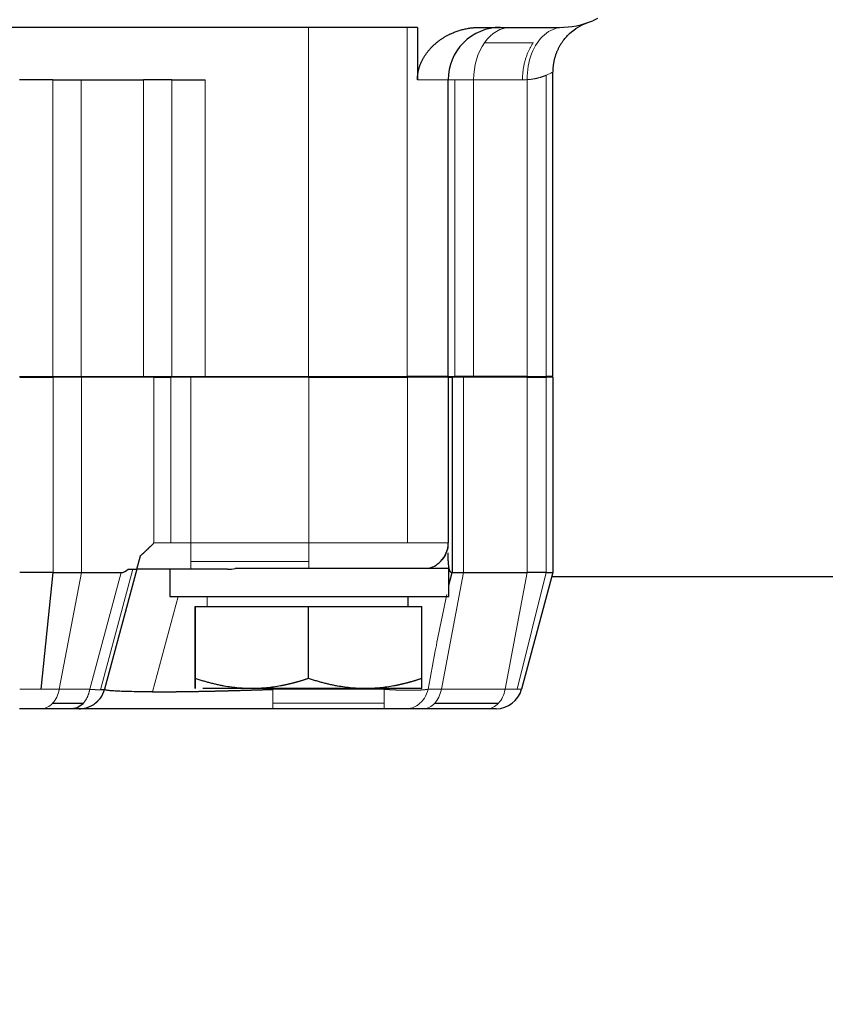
# Model space of a CAD drawing. Header units: inches. Extents: x 0 to 20790, y -12 to 14700.
# Tile 406 of 436: x 13944 to 13990, y 11097 to 11153. Entities that reach past the tile are written whole.
import ezdxf

# ---------------------------------------------------------------- set-up
doc = ezdxf.new("R2010")
doc.units = ezdxf.units.IN
doc.layers.add('1', color=7, linetype='Continuous', true_color=0xffffff)
doc.layers.add('254', color=7, linetype='Continuous', true_color=0xffffff)
doc.styles.add('latin_extended', font='simplex.shx')
doc.dimstyles.get("Standard").update_dxf_attribs({"dimtxt": 0.18, "dimasz": 0.18, "dimexe": 0.18, "dimexo": 0.0625, "dimgap": 0.09, "dimtad": 0, "dimtih": 1, "dimtoh": 1, "dimdec": 4, "dimzin": 0, "dimdsep": 46, "dimtxsty": 'Standard', "dimcen": 0.09, "dimadec": 0, "dimazin": 0, "dimtfac": 1, "dimtdec": 4, "dimtofl": 0, "dimtmove": 0, "dimatfit": 3, "dimfxl": 1, "dimtolj": 1, "dimtzin": 0, "dimarcsym": 0})

# ---------------------------------------------------------------- blocks, each defined once
blk = doc.blocks.new('_U7')
at = {"layer": '254', "color": 3, "linetype": 'Continuous', "lineweight": 13, "transparency": 16777216}
for p, q in [((13904.097, 12440.963), (13904.097, 12953.963)), ((14417.097, 9634.463), (14417.097, 12953.963)), ((14026.597, 12918.963), (14294.597, 12918.963))]:
    blk.add_line(p, q, dxfattribs=at)
at = {"layer": '254', "color": 3, "transparency": 16777216}
for points in [[(14026.597, 12939.38), (14026.597, 12898.546), (13904.097, 12918.963)], [(14294.597, 12898.546), (14294.597, 12939.38), (14417.097, 12918.963)]]:
    blk.add_solid(points, dxfattribs=at)
at = {"layer": 'Defpoints', "color": 0, "transparency": 16777216}
for p in [(14417.097, 12918.963), (13904.097, 12405.963), (14417.097, 9599.463)]:
    blk.add_point(p, dxfattribs=at)
at = {"layer": '254', "color": 2, "lineweight": 13, "transparency": 16777216, "insert": (13984.304, 13102.713), "char_height": 122.5, "attachment_point": 1, "style": 'latin_extended'}
blk.add_mtext('\\A1;513', dxfattribs=at)

msp = doc.modelspace()

# ---------------------------------------------------------------- linework, layer by layer
at = {"layer": '1', "color": 2, "linetype": 'Continuous', "lineweight": 25}
for p, q in [((13976.706, 11153.463), (13976.44, 11153.344)), ((13960.137, 11152.963), (13894.137, 11152.963)), ((13965.794, 11152.963), (13960.137, 11152.963)), ((13966.382, 11152.963), (13965.794, 11152.963)), ((13966.382, 11152.963), (13966.382, 11149.963)), ((13969.935, 11152.963), (13974.526, 11152.963)), ((13974.137, 11132.963), (13974.137, 11150.401)), ((13945.48, 11149.963), (13943.566, 11149.963)), ((13945.48, 11149.963), (13947.102, 11149.963)), ((13947.102, 11149.963), (13950.673, 11149.963)), ((13952.295, 11149.963), (13950.673, 11149.963)), ((13952.295, 11149.963), (13954.208, 11149.963)), ((13968.137, 11132.963), (13968.137, 11149.963)), ((13943.566, 11132.963), (13945.48, 11132.963)), ((13943.577, 11132.913), (13945.491, 11132.913)), ((13945.48, 11132.963), (13947.102, 11132.963)), ((13947.112, 11132.913), (13945.491, 11132.913)), ((13947.102, 11132.963), (13950.673, 11132.963)), ((13951.268, 11132.913), (13947.112, 11132.913)), ((13950.673, 11132.963), (13952.295, 11132.963)), ((13951.268, 11132.913), (13952.241, 11132.913)), ((13953.389, 11132.913), (13952.241, 11132.913)), ((13952.295, 11132.963), (13954.208, 11132.963)), ((13960.146, 11132.913), (13953.389, 11132.913)), ((13954.208, 11132.963), (13960.137, 11132.963)), ((13956.114, 11132.913), (13956.114, 11132.963)), ((13956.137, 11132.913), (13956.137, 11132.963)), ((13960.137, 11132.963), (13965.794, 11132.963)), ((13960.146, 11132.913), (13965.803, 11132.913)), ((13968.137, 11132.963), (13965.794, 11132.963)), ((13968.144, 11132.913), (13965.803, 11132.913)), ((13968.137, 11132.963), (13968.518, 11132.963)), ((13968.144, 11132.913), (13968.368, 11132.913)), ((13968.144, 11132.913), (13968.144, 11123.413)), ((13969.018, 11132.913), (13968.368, 11132.913)), ((13968.368, 11132.913), (13968.368, 11121.713)), ((13969.602, 11132.963), (13968.518, 11132.963)), ((13972.674, 11132.913), (13969.018, 11132.913)), ((13972.673, 11132.963), (13969.602, 11132.963)), ((13972.673, 11132.963), (13973.757, 11132.963)), ((13972.674, 11132.913), (13973.757, 11132.913)), ((13974.137, 11132.963), (13973.757, 11132.963)), ((13974.137, 11132.913), (13973.757, 11132.913)), ((13950.291, 11121.913), (13950.495, 11122.677)), ((13945.491, 11121.713), (13943.577, 11121.713)), ((13944.804, 11115.025), (13945.491, 11121.713)), ((13945.491, 11121.713), (13947.112, 11121.713)), ((13947.112, 11121.713), (13949.389, 11121.713)), ((13950.29, 11121.913), (13948.444, 11115.025)), ((13949.798, 11121.913), (13950.291, 11121.913)), ((13953.389, 11121.913), (13950.29, 11121.913)), ((13952.188, 11121.913), (13952.188, 11120.343)), ((13955.499, 11121.913), (13953.389, 11121.913)), ((13968.188, 11121.943), (13955.94, 11121.943)), ((13968.188, 11120.343), (13968.188, 11121.943)), ((13968.188, 11120.985), (13968.368, 11121.713)), ((13968.368, 11121.713), (13969.018, 11121.713)), ((13969.018, 11121.713), (13972.674, 11121.713)), ((13974.137, 11121.713), (13972.345, 11115.025)), ((13973.757, 11121.713), (13972.674, 11121.713)), ((13973.757, 11121.713), (13974.137, 11121.713)), ((14039.834, 11121.464), (13974.068, 11121.464)), ((13952.188, 11120.343), (13968.188, 11120.343)), ((13953.636, 11119.763), (13953.639, 11119.763)), ((13953.636, 11119.763), (13953.636, 11115.645)), ((13953.639, 11119.763), (13960.14, 11119.763)), ((13953.639, 11115.645), (13953.639, 11119.763)), ((13960.14, 11119.763), (13966.639, 11119.763)), ((13960.14, 11115.645), (13960.14, 11119.763)), ((13966.639, 11115.645), (13966.639, 11119.763)), ((13948.586, 11114.965), (13948.42, 11115.025)), ((13966.637, 11115.063), (13954.068, 11115.063)), ((13944.82, 11113.913), (13943.576, 11113.913)), ((13946.571, 11113.913), (13944.82, 11113.913)), ((13945.466, 11114.223), (13947.217, 11114.223)), ((13946.995, 11113.913), (13946.571, 11113.913)), ((13958.097, 11113.913), (13946.992, 11113.913)), ((13964.478, 11113.913), (13958.097, 11113.913)), ((13966.726, 11113.913), (13965.733, 11113.913)), ((13970.381, 11113.913), (13966.726, 11113.913)), ((13967.372, 11114.223), (13971.027, 11114.223)), ((13970.896, 11113.913), (13970.381, 11113.913))]:
    msp.add_line(p, q, dxfattribs=at)
at = {"layer": '1', "color": 110, "linetype": 'Continuous', "lineweight": 13}
for p, q in [((13960.137, 11152.963), (13960.137, 11132.963)), ((13965.794, 11132.963), (13965.794, 11152.963)), ((13973.026, 11152.084), (13970.223, 11152.084)), ((13945.48, 11132.963), (13945.48, 11149.963)), ((13947.102, 11149.963), (13947.102, 11132.963)), ((13950.673, 11149.963), (13950.673, 11132.963)), ((13952.295, 11132.963), (13952.295, 11149.963)), ((13954.208, 11149.963), (13954.208, 11132.963)), ((13966.382, 11149.963), (13968.137, 11149.963)), ((13968.518, 11149.963), (13968.137, 11149.963)), ((13968.518, 11149.963), (13969.602, 11149.963)), ((13968.518, 11132.963), (13968.518, 11149.963)), ((13969.602, 11149.963), (13972.405, 11149.963)), ((13969.602, 11132.963), (13969.602, 11149.963)), ((13972.673, 11149.968), (13972.673, 11132.963)), ((13973.757, 11132.963), (13973.757, 11150.218)), ((13945.491, 11132.913), (13945.491, 11121.713)), ((13947.112, 11121.713), (13947.112, 11132.913)), ((13951.268, 11123.413), (13951.268, 11132.913)), ((13952.241, 11132.913), (13952.241, 11123.413)), ((13960.146, 11123.413), (13960.146, 11132.913)), ((13965.803, 11132.913), (13965.803, 11123.413)), ((13972.674, 11121.713), (13972.674, 11132.913)), ((13973.757, 11132.913), (13973.757, 11121.713)), ((13952.241, 11123.413), (13951.268, 11123.413)), ((13952.241, 11123.414), (13953.389, 11123.414)), ((13953.389, 11123.413), (13960.146, 11123.413)), ((13965.803, 11123.413), (13960.146, 11123.413)), ((13965.803, 11123.413), (13968.144, 11123.413)), ((13953.389, 11122.352), (13960.146, 11122.352)), ((13947.112, 11121.713), (13945.845, 11115.025)), ((13949.389, 11121.713), (13947.596, 11115.025)), ((13948.217, 11114.995), (13950.071, 11121.913)), ((13969.018, 11121.713), (13967.751, 11115.025)), ((13972.674, 11121.713), (13971.406, 11115.025)), ((13972.101, 11115.025), (13973.757, 11121.713)), ((13952.655, 11120.343), (13951.191, 11114.882)), ((13954.322, 11119.763), (13954.322, 11120.343)), ((13943.577, 11115.025), (13944.804, 11115.025)), ((13945.845, 11115.025), (13944.804, 11115.025)), ((13945.845, 11115.025), (13947.596, 11115.025)), ((13958.107, 11115.063), (13958.097, 11115.025)), ((13958.097, 11115.025), (13964.479, 11115.025)), ((13967.751, 11115.025), (13966.988, 11115.025)), ((13967.751, 11115.025), (13971.406, 11115.025)), ((13971.406, 11115.025), (13972.101, 11115.025)), ((13972.345, 11115.025), (13972.101, 11115.025)), ((13958.096, 11113.913), (13958.097, 11114.223)), ((13958.097, 11114.223), (13964.479, 11114.223)), ((13964.479, 11114.223), (13964.478, 11113.913))]:
    msp.add_line(p, q, dxfattribs=at)
at = {"layer": '1', "color": 2, "linetype": 'Continuous', "lineweight": 25}
for centre, radius, start, end in [((13974.526, 11157.963), 5, 270, 292.5), ((13971.137, 11149.963), 3, 90, 135), ((13971.137, 11149.963), 3, 135, 180.0036), ((13970.896, 11115.413), 1.5, 270, 345)]:
    msp.add_arc(centre, radius, start, end, dxfattribs=at)
at = {"layer": '1', "color": 110, "linetype": 'Continuous', "lineweight": 13}
for centre, major_axis, ratio, start_param, end_param in [((13971.723, 11149.963), (0, -3), 0.707107, 3.141593, 3.926991), ((13971.723, 11149.963), (0, -3), 0.707107, 3.926991, 4.712389), ((13953.389, 11123.413), (0, -1.5), 0.000306, 0.785398, 1.570937), ((13960.146, 11123.413), (0, -1.5), 0.000306, 0.785398, 1.570796), ((13953.389, 11123.413), (0, -1.5), 0.000306, 0, 0.785398), ((13960.146, 11123.413), (0, 1.5), 0.000306, 3.341239, 3.926991), ((13944.82, 11115.413), (0, -1.5), 0.707323, 0.654498, 1.308997), ((13966.726, 11115.413), (0, -1.5), 0.707323, 0.654498, 1.308997), ((13970.381, 11115.413), (0, -1.5), 0.707323, 0.654498, 1.308997), ((13944.82, 11115.413), (0, -1.5), 0.707323, 0, 0.654498), ((13966.726, 11115.413), (0, -1.5), 0.707323, 0, 0.654498), ((13970.381, 11115.413), (0, 1.5), 0.707323, 3.141593, 3.796091)]:
    msp.add_ellipse(centre, major_axis=major_axis, ratio=ratio, start_param=start_param, end_param=end_param, dxfattribs=at)
at = {"layer": '1', "color": 2, "linetype": 'Continuous', "lineweight": 25}
for major_axis, start_param, end_param in [((0, -1.5), 0.785398, 1.570796), ((0, 1.5), 3.341239, 3.926991)]:
    msp.add_ellipse((13966.644, 11123.413), major_axis=major_axis, ratio=1, start_param=start_param, end_param=end_param, dxfattribs=at)
for points, degree, knots in [([(13974.694, 11152.142), (13974.814, 11152.31), (13975.225, 11152.778), (13975.768, 11153.102), (13976.158, 11153.237)], 3, [0, 0, 0, 0, 0.333333, 1, 1, 1, 1]), ([(13966.382, 11149.963), (13966.382, 11150.284), (13966.552, 11150.899), (13966.867, 11151.461), (13967.294, 11151.944), (13967.802, 11152.343), (13968.373, 11152.648), (13969.291, 11152.963), (13969.935, 11152.963)], 2, [0, 0, 0, 0.125, 0.25, 0.375, 0.5, 0.625, 0.75, 1, 1, 1]), ([(13950.495, 11122.677), (13950.674, 11122.831), (13950.888, 11123.037), (13951.011, 11123.156), (13951.268, 11123.413)], 2, [0, 0, 0, 0.5, 0.5, 1, 1, 1]), ([(13968.209, 11121.913), (13968.208, 11121.917), (13968.206, 11121.926), (13968.203, 11121.938), (13968.201, 11121.951), (13968.198, 11121.965), (13968.195, 11121.978), (13968.193, 11121.993), (13968.19, 11122.007), (13968.188, 11122.022), (13968.186, 11122.037), (13968.183, 11122.052), (13968.181, 11122.068), (13968.179, 11122.085), (13968.177, 11122.101), (13968.174, 11122.118), (13968.172, 11122.135), (13968.17, 11122.153), (13968.168, 11122.171), (13968.167, 11122.189), (13968.165, 11122.208), (13968.163, 11122.227), (13968.161, 11122.246), (13968.16, 11122.266), (13968.158, 11122.286), (13968.157, 11122.306), (13968.155, 11122.327), (13968.154, 11122.348), (13968.152, 11122.369), (13968.151, 11122.391), (13968.15, 11122.413), (13968.149, 11122.436), (13968.148, 11122.459), (13968.147, 11122.482), (13968.146, 11122.505), (13968.145, 11122.529), (13968.144, 11122.553), (13968.143, 11122.578), (13968.143, 11122.603), (13968.142, 11122.628), (13968.142, 11122.654), (13968.141, 11122.68), (13968.141, 11122.706), (13968.14, 11122.732), (13968.14, 11122.759), (13968.14, 11122.787), (13968.14, 11122.814), (13968.14, 11122.833), (13968.14, 11122.842)], 3, [0, 0, 0, 0, 0.016016, 0.032258, 0.048728, 0.065429, 0.082365, 0.099536, 0.116947, 0.134599, 0.152494, 0.170635, 0.189023, 0.207662, 0.226551, 0.245695, 0.265093, 0.284749, 0.304662, 0.324836, 0.345271, 0.36597, 0.386932, 0.40816, 0.429655, 0.451418, 0.473451, 0.495754, 0.518328, 0.541175, 0.564295, 0.58769, 0.61136, 0.635306, 0.65953, 0.684032, 0.708812, 0.733872, 0.759213, 0.784834, 0.810737, 0.836923, 0.863391, 0.890143, 0.91718, 0.944501, 0.972107, 1, 1, 1, 1]), ([(13968.327, 11121.713), (13968.326, 11121.713), (13968.323, 11121.713), (13968.32, 11121.714), (13968.317, 11121.714), (13968.313, 11121.715), (13968.31, 11121.716), (13968.306, 11121.718), (13968.303, 11121.719), (13968.3, 11121.721), (13968.296, 11121.723), (13968.293, 11121.726), (13968.29, 11121.728), (13968.287, 11121.731), (13968.284, 11121.734), (13968.28, 11121.738), (13968.277, 11121.741), (13968.274, 11121.745), (13968.271, 11121.749), (13968.268, 11121.754), (13968.265, 11121.758), (13968.262, 11121.763), (13968.259, 11121.768), (13968.256, 11121.774), (13968.253, 11121.779), (13968.251, 11121.785), (13968.248, 11121.791), (13968.245, 11121.798), (13968.242, 11121.804), (13968.239, 11121.811), (13968.237, 11121.818), (13968.234, 11121.826), (13968.231, 11121.833), (13968.229, 11121.841), (13968.226, 11121.849), (13968.224, 11121.858), (13968.221, 11121.866), (13968.219, 11121.875), (13968.216, 11121.884), (13968.214, 11121.894), (13968.211, 11121.903), (13968.21, 11121.91), (13968.209, 11121.913)], 3, [0, 0, 0, 0, 0.021212, 0.042475, 0.063802, 0.085208, 0.106704, 0.128305, 0.150022, 0.171868, 0.193856, 0.215997, 0.238304, 0.260787, 0.283459, 0.306329, 0.32941, 0.35271, 0.376241, 0.400012, 0.424033, 0.448312, 0.47286, 0.497683, 0.522791, 0.548193, 0.573894, 0.599904, 0.626229, 0.652876, 0.679853, 0.707165, 0.734818, 0.762819, 0.791174, 0.819888, 0.848967, 0.878415, 0.908237, 0.93844, 0.969026, 1, 1, 1, 1]), ([(13953.637, 11115.063), (13953.637, 11115.065), (13953.637, 11115.066), (13953.637, 11115.068), (13953.637, 11115.069), (13953.637, 11115.071), (13953.637, 11115.073), (13953.637, 11115.076), (13953.637, 11115.079), (13953.637, 11115.081), (13953.637, 11115.085), (13953.637, 11115.088), (13953.637, 11115.092), (13953.637, 11115.096), (13953.637, 11115.1), (13953.637, 11115.104), (13953.637, 11115.109), (13953.637, 11115.114), (13953.637, 11115.119), (13953.637, 11115.125), (13953.637, 11115.13), (13953.637, 11115.136), (13953.637, 11115.143), (13953.637, 11115.149), (13953.637, 11115.156), (13953.637, 11115.163), (13953.637, 11115.17), (13953.637, 11115.178), (13953.637, 11115.185), (13953.637, 11115.193), (13953.637, 11115.202), (13953.637, 11115.21), (13953.637, 11115.223), (13953.637, 11115.239), (13953.637, 11115.26), (13953.637, 11115.282), (13953.637, 11115.306), (13953.637, 11115.331), (13953.637, 11115.357), (13953.637, 11115.384), (13953.637, 11115.412), (13953.636, 11115.442), (13953.636, 11115.473), (13953.636, 11115.505), (13953.636, 11115.538), (13953.636, 11115.572), (13953.636, 11115.608), (13953.636, 11115.633), (13953.636, 11115.645)], 3, [0, 0, 0, 0, 0.07041, 0.084484, 0.09856, 0.112638, 0.126719, 0.140805, 0.154898, 0.168998, 0.183108, 0.197228, 0.21136, 0.225506, 0.239666, 0.253842, 0.268035, 0.282247, 0.296479, 0.310732, 0.325007, 0.339307, 0.353631, 0.367982, 0.382361, 0.396768, 0.411205, 0.425674, 0.440175, 0.45471, 0.46928, 0.483886, 0.498529, 0.530489, 0.562616, 0.594921, 0.627414, 0.660107, 0.693008, 0.726128, 0.759476, 0.79306, 0.82689, 0.860973, 0.895319, 0.929933, 0.964825, 1, 1, 1, 1]), ([(13953.639, 11115.645), (13953.639, 11115.638), (13953.639, 11115.626), (13953.639, 11115.607), (13953.639, 11115.588), (13953.638, 11115.57), (13953.638, 11115.552), (13953.638, 11115.535), (13953.638, 11115.517), (13953.638, 11115.501), (13953.638, 11115.484), (13953.638, 11115.468), (13953.638, 11115.452), (13953.638, 11115.436), (13953.638, 11115.421), (13953.638, 11115.406), (13953.638, 11115.391), (13953.638, 11115.377), (13953.638, 11115.363), (13953.638, 11115.349), (13953.638, 11115.336), (13953.638, 11115.323), (13953.638, 11115.31), (13953.638, 11115.297), (13953.638, 11115.285), (13953.638, 11115.273), (13953.638, 11115.262), (13953.638, 11115.251), (13953.638, 11115.24), (13953.638, 11115.23), (13953.638, 11115.217), (13953.638, 11115.202), (13953.638, 11115.186), (13953.638, 11115.172), (13953.638, 11115.158), (13953.638, 11115.145), (13953.638, 11115.132), (13953.638, 11115.121), (13953.638, 11115.111), (13953.638, 11115.102), (13953.638, 11115.094), (13953.638, 11115.087), (13953.638, 11115.08), (13953.638, 11115.075), (13953.638, 11115.071), (13953.638, 11115.067), (13953.638, 11115.065), (13953.637, 11115.064), (13953.637, 11115.063), (13953.637, 11115.063)], 3, [0, 0, 0, 0, 0.018322, 0.036567, 0.054736, 0.072829, 0.090849, 0.108795, 0.126669, 0.144472, 0.162206, 0.17987, 0.197467, 0.214997, 0.232462, 0.249862, 0.2672, 0.284476, 0.301691, 0.318847, 0.335946, 0.352988, 0.369974, 0.386907, 0.403788, 0.420617, 0.437397, 0.45413, 0.470815, 0.487456, 0.504053, 0.532692, 0.561195, 0.589568, 0.617821, 0.645964, 0.674004, 0.701952, 0.729817, 0.75761, 0.785338, 0.813014, 0.840646, 0.868245, 0.895821, 0.923384, 0.950945, 0.978515, 1, 1, 1, 1]), ([(13960.14, 11115.645), (13960.121, 11115.639), (13960.083, 11115.626), (13960.026, 11115.607), (13959.969, 11115.589), (13959.912, 11115.571), (13959.855, 11115.553), (13959.799, 11115.536), (13959.743, 11115.519), (13959.687, 11115.502), (13959.631, 11115.486), (13959.575, 11115.469), (13959.519, 11115.454), (13959.464, 11115.438), (13959.408, 11115.423), (13959.353, 11115.408), (13959.298, 11115.393), (13959.243, 11115.379), (13959.188, 11115.365), (13959.133, 11115.351), (13959.078, 11115.338), (13959.023, 11115.325), (13958.968, 11115.312), (13958.914, 11115.3), (13958.859, 11115.287), (13958.805, 11115.276), (13958.75, 11115.264), (13958.696, 11115.253), (13958.641, 11115.242), (13958.587, 11115.231), (13958.418, 11115.199), (13958.134, 11115.152), (13957.736, 11115.104), (13957.34, 11115.074), (13956.94, 11115.062), (13956.535, 11115.069), (13956.125, 11115.096), (13955.713, 11115.142), (13955.402, 11115.192), (13955.192, 11115.231), (13955.084, 11115.252), (13954.976, 11115.275), (13954.867, 11115.299), (13954.758, 11115.324), (13954.648, 11115.351), (13954.538, 11115.378), (13954.428, 11115.407), (13954.317, 11115.437), (13954.205, 11115.469), (13954.093, 11115.501), (13953.98, 11115.535), (13953.867, 11115.571), (13953.753, 11115.607), (13953.677, 11115.632), (13953.639, 11115.645)], 3, [0, 0, 0, 0, 0.009019, 0.018002, 0.026948, 0.03586, 0.044737, 0.05358, 0.062392, 0.071171, 0.07992, 0.088638, 0.097328, 0.105989, 0.114623, 0.123231, 0.131814, 0.140372, 0.148907, 0.15742, 0.165911, 0.174382, 0.182833, 0.191267, 0.199683, 0.208082, 0.216467, 0.224838, 0.233196, 0.241542, 0.249877, 0.311299, 0.371721, 0.431655, 0.491631, 0.553705, 0.615706, 0.678192, 0.7417, 0.758271, 0.774904, 0.791606, 0.808385, 0.825249, 0.842204, 0.859257, 0.876415, 0.893685, 0.911074, 0.928586, 0.94623, 0.964009, 0.981931, 1, 1, 1, 1]), ([(13966.639, 11115.645), (13966.619, 11115.638), (13966.581, 11115.626), (13966.524, 11115.607), (13966.467, 11115.589), (13966.41, 11115.571), (13966.354, 11115.553), (13966.297, 11115.536), (13966.241, 11115.519), (13966.185, 11115.502), (13966.129, 11115.485), (13966.073, 11115.469), (13966.017, 11115.453), (13965.962, 11115.438), (13965.906, 11115.422), (13965.851, 11115.408), (13965.796, 11115.393), (13965.74, 11115.379), (13965.686, 11115.365), (13965.631, 11115.351), (13965.576, 11115.338), (13965.521, 11115.325), (13965.467, 11115.312), (13965.412, 11115.3), (13965.358, 11115.287), (13965.304, 11115.276), (13965.25, 11115.264), (13965.195, 11115.253), (13965.141, 11115.242), (13965.087, 11115.232), (13964.918, 11115.199), (13964.634, 11115.152), (13964.235, 11115.104), (13963.838, 11115.074), (13963.437, 11115.062), (13963.03, 11115.069), (13962.619, 11115.096), (13962.206, 11115.143), (13961.894, 11115.193), (13961.684, 11115.233), (13961.576, 11115.254), (13961.468, 11115.277), (13961.359, 11115.301), (13961.25, 11115.326), (13961.141, 11115.352), (13961.032, 11115.38), (13960.922, 11115.409), (13960.812, 11115.439), (13960.701, 11115.47), (13960.59, 11115.503), (13960.478, 11115.536), (13960.366, 11115.571), (13960.253, 11115.607), (13960.178, 11115.632), (13960.14, 11115.645)], 3, [0, 0, 0, 0, 0.00904, 0.018043, 0.027009, 0.035939, 0.044834, 0.053694, 0.06252, 0.071313, 0.080073, 0.088802, 0.097499, 0.106167, 0.114805, 0.123415, 0.131996, 0.140551, 0.149079, 0.157583, 0.166061, 0.174516, 0.182949, 0.191359, 0.199749, 0.208118, 0.216469, 0.224801, 0.233116, 0.241414, 0.249697, 0.311305, 0.371916, 0.432011, 0.49209, 0.554427, 0.616638, 0.679323, 0.743062, 0.759642, 0.776265, 0.79294, 0.809675, 0.826479, 0.843359, 0.860324, 0.877382, 0.89454, 0.911806, 0.929187, 0.94669, 0.964323, 0.98209, 1, 1, 1, 1]), ([(13966.637, 11115.063), (13966.637, 11115.065), (13966.637, 11115.066), (13966.637, 11115.068), (13966.637, 11115.069), (13966.637, 11115.071), (13966.637, 11115.073), (13966.637, 11115.076), (13966.637, 11115.079), (13966.638, 11115.081), (13966.638, 11115.085), (13966.638, 11115.088), (13966.638, 11115.092), (13966.638, 11115.096), (13966.638, 11115.1), (13966.638, 11115.104), (13966.638, 11115.109), (13966.638, 11115.114), (13966.638, 11115.119), (13966.638, 11115.125), (13966.638, 11115.13), (13966.638, 11115.136), (13966.638, 11115.143), (13966.638, 11115.149), (13966.638, 11115.156), (13966.638, 11115.163), (13966.638, 11115.17), (13966.638, 11115.178), (13966.638, 11115.185), (13966.638, 11115.193), (13966.638, 11115.202), (13966.638, 11115.21), (13966.638, 11115.223), (13966.638, 11115.239), (13966.638, 11115.26), (13966.638, 11115.282), (13966.638, 11115.306), (13966.638, 11115.331), (13966.638, 11115.357), (13966.638, 11115.384), (13966.638, 11115.412), (13966.638, 11115.442), (13966.638, 11115.473), (13966.638, 11115.505), (13966.638, 11115.538), (13966.639, 11115.572), (13966.639, 11115.608), (13966.639, 11115.633), (13966.639, 11115.645)], 3, [0, 0, 0, 0, 0.07041, 0.084484, 0.09856, 0.112638, 0.126719, 0.140805, 0.154898, 0.168998, 0.183108, 0.197228, 0.21136, 0.225506, 0.239666, 0.253842, 0.268035, 0.282247, 0.296479, 0.310732, 0.325007, 0.339307, 0.353631, 0.367982, 0.382361, 0.396768, 0.411205, 0.425674, 0.440175, 0.45471, 0.46928, 0.483886, 0.498529, 0.530489, 0.562616, 0.594921, 0.627414, 0.660107, 0.693008, 0.726128, 0.759476, 0.79306, 0.82689, 0.860973, 0.895319, 0.929933, 0.964825, 1, 1, 1, 1]), ([(13947.909, 11114.223), (13948.02, 11114.308), (13948.252, 11114.544), (13948.396, 11114.844), (13948.444, 11115.025)], 3, [0, 0, 0, 0, 0.428555, 1, 1, 1, 1]), ([(13948.444, 11115.025), (13948.442, 11115.016), (13948.405, 11115.001), (13948.297, 11114.995), (13948.217, 11114.995)], 3, [0, 0, 0, 0, 0.442202, 1, 1, 1, 1]), ([(13951.191, 11114.882), (13950.97, 11114.882), (13950.76, 11114.882), (13950.364, 11114.885), (13950.179, 11114.888), (13949.662, 11114.897), (13949.223, 11114.911), (13948.914, 11114.932), (13948.737, 11114.947), (13948.664, 11114.955), (13948.49, 11114.982), (13948.435, 11115.002), (13948.441, 11115.025)], 3, [0, 0, 0, 0, 0.125, 0.125, 0.25, 0.25, 0.5, 0.625, 0.625, 0.75, 0.75, 1, 1, 1, 1]), ([(13951.191, 11114.882), (13951.203, 11114.882), (13951.226, 11114.882), (13951.261, 11114.882), (13951.297, 11114.882), (13951.333, 11114.882), (13951.369, 11114.882), (13951.405, 11114.882), (13951.441, 11114.882), (13951.478, 11114.882), (13951.514, 11114.882), (13951.551, 11114.882), (13951.589, 11114.883), (13951.626, 11114.883), (13951.664, 11114.883), (13951.701, 11114.883), (13951.74, 11114.883), (13951.778, 11114.884), (13951.816, 11114.884), (13951.855, 11114.884), (13951.894, 11114.884), (13951.933, 11114.885), (13951.972, 11114.885), (13952.012, 11114.885), (13952.051, 11114.886), (13952.091, 11114.886), (13952.131, 11114.886), (13952.172, 11114.887), (13952.212, 11114.887), (13952.253, 11114.887), (13952.294, 11114.888), (13952.335, 11114.888), (13952.376, 11114.889), (13952.418, 11114.889), (13952.459, 11114.889), (13952.501, 11114.89), (13952.543, 11114.89), (13952.585, 11114.891), (13952.628, 11114.891), (13952.67, 11114.892), (13952.713, 11114.892), (13952.756, 11114.893), (13952.799, 11114.893), (13952.842, 11114.894), (13952.886, 11114.894), (13952.929, 11114.895), (13952.973, 11114.896), (13953.017, 11114.896), (13953.061, 11114.897), (13953.105, 11114.897), (13953.15, 11114.898), (13953.194, 11114.899), (13953.239, 11114.899), (13953.284, 11114.9), (13953.329, 11114.901), (13953.374, 11114.901), (13953.42, 11114.902), (13953.465, 11114.903), (13953.511, 11114.903), (13953.557, 11114.904), (13953.603, 11114.905), (13953.649, 11114.906), (13953.695, 11114.907), (13953.742, 11114.907), (13953.788, 11114.908), (13953.835, 11114.909), (13953.882, 11114.91), (13953.929, 11114.911), (13953.976, 11114.912), (13954.023, 11114.912), (13954.071, 11114.913), (13954.118, 11114.914), (13954.166, 11114.915), (13954.213, 11114.916), (13954.261, 11114.917), (13954.309, 11114.918), (13954.369, 11114.919), (13954.44, 11114.921), (13954.523, 11114.923), (13954.607, 11114.925), (13954.692, 11114.926), (13954.777, 11114.928), (13954.863, 11114.93), (13954.949, 11114.933), (13955.036, 11114.935), (13955.124, 11114.937), (13955.212, 11114.939), (13955.301, 11114.941), (13955.391, 11114.944), (13955.481, 11114.946), (13955.571, 11114.948), (13955.663, 11114.951), (13955.754, 11114.953), (13955.847, 11114.956), (13955.939, 11114.958), (13956.033, 11114.961), (13956.127, 11114.963), (13956.221, 11114.966), (13956.316, 11114.969), (13956.411, 11114.972), (13956.507, 11114.974), (13956.603, 11114.977), (13956.7, 11114.98), (13956.798, 11114.983), (13956.895, 11114.986), (13956.993, 11114.989), (13957.092, 11114.992), (13957.191, 11114.995), (13957.29, 11114.998), (13957.39, 11115.001), (13957.49, 11115.005), (13957.59, 11115.008), (13957.691, 11115.011), (13957.792, 11115.015), (13957.893, 11115.018), (13957.995, 11115.021), (13958.063, 11115.024), (13958.097, 11115.025)], 3, [0, 0, 0, 0, 0.00647, 0.012947, 0.01943, 0.025919, 0.032414, 0.038916, 0.045424, 0.051937, 0.058457, 0.064982, 0.071514, 0.078051, 0.084594, 0.091143, 0.097697, 0.104257, 0.110823, 0.117394, 0.12397, 0.130552, 0.137139, 0.143732, 0.150329, 0.156932, 0.16354, 0.170153, 0.17677, 0.183393, 0.19002, 0.196653, 0.20329, 0.209931, 0.216577, 0.223228, 0.229883, 0.236543, 0.243207, 0.249875, 0.256547, 0.263223, 0.269904, 0.276588, 0.283277, 0.289969, 0.296665, 0.303365, 0.310068, 0.316775, 0.323486, 0.3302, 0.336917, 0.343638, 0.350362, 0.357089, 0.363819, 0.370552, 0.377288, 0.384027, 0.390769, 0.397514, 0.404262, 0.411012, 0.417764, 0.424519, 0.431277, 0.438037, 0.444799, 0.451563, 0.45833, 0.465098, 0.471869, 0.478641, 0.485416, 0.492192, 0.49897, 0.510585, 0.522249, 0.533963, 0.545726, 0.557538, 0.569399, 0.581309, 0.593267, 0.605273, 0.617328, 0.62943, 0.64158, 0.653778, 0.666023, 0.678315, 0.690653, 0.703039, 0.71547, 0.727947, 0.740471, 0.753039, 0.765652, 0.778311, 0.791013, 0.80376, 0.816551, 0.829384, 0.842261, 0.855181, 0.868143, 0.881147, 0.894192, 0.907279, 0.920406, 0.933573, 0.94678, 0.960027, 0.973313, 0.986637, 1, 1, 1, 1]), ([(13947.217, 11114.223), (13947.191, 11114.195), (13947.055, 11114.061), (13946.836, 11113.939), (13946.638, 11113.913), (13946.571, 11113.913)], 3, [0, 0, 0, 0, 0.142923, 0.714332, 1, 1, 1, 1]), ([(13946.995, 11113.913), (13947.089, 11113.913), (13947.369, 11113.939), (13947.679, 11114.061), (13947.871, 11114.195), (13947.909, 11114.223)], 3, [0, 0, 0, 0, 0.285706, 0.857118, 1, 1, 1, 1]), ([(13965.733, 11113.913), (13965.67, 11113.913), (13965.497, 11113.913), (13965.215, 11113.913), (13964.972, 11113.913), (13964.757, 11113.913), (13964.592, 11113.913), (13964.478, 11113.913)], 3, [0, 0, 0, 0, 0.252546, 0.556713, 0.675, 0.775, 1, 1, 1, 1])]:
    msp.add_open_spline(points, degree=degree, knots=knots, dxfattribs=at)
at = {"layer": '1', "color": 110, "linetype": 'Continuous', "lineweight": 13}
for points, degree in [([(13972.673, 11149.968), (13972.664, 11150.483), (13972.839, 11151.514), (13973.61, 11152.658), (13974.329, 11152.954), (13974.694, 11152.966)], 3), ([(13972.405, 11149.963), (13972.494, 11149.963), (13972.584, 11149.965), (13972.673, 11149.968)], 3), ([(13953.389, 11132.913), (13953.389, 11123.413)], 1), ([(13969.018, 11132.913), (13969.018, 11121.713)], 1)]:
    msp.add_open_spline(points, degree=degree, dxfattribs=at)
for points, weights, degree in [([(13972.405, 11149.963), (13972.405, 11150.769), (13972.623, 11151.514), (13973.026, 11152.084)], [1, 0.949253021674, 0.949253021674, 1], 3), ([(13947.217, 11114.223), (13947.503, 11114.533), (13947.596, 11115.025)], [1, 0.876726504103, 0.857220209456], 2), ([(13964.479, 11114.223), (13964.479, 11114.533), (13964.479, 11115.025)], [1, 0.876726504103, 0.857220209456], 2)]:
    msp.add_rational_spline(points, weights, degree=degree, dxfattribs=at)
at = {"layer": '1', "color": 2, "linetype": 'Continuous', "lineweight": 25}
msp.add_rational_spline([(13974.694, 11152.142), (13974.329, 11151.63), (13974.137, 11151.031), (13974.137, 11150.401)], [1, 0.968307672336, 0.968307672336, 1], degree=3, dxfattribs=at)
at = {"layer": '1', "color": 110, "linetype": 'Continuous', "lineweight": 13}
for points, knots in [([(13973.757, 11150.218), (13973.829, 11150.248), (13974.044, 11150.347), (13974.137, 11150.401), (13974.137, 11150.401)], [0, 0, 0, 0, 0.291275, 1, 1, 1, 1]), ([(13973.757, 11150.218), (13973.752, 11150.216), (13973.743, 11150.212), (13973.729, 11150.207), (13973.716, 11150.201), (13973.701, 11150.195), (13973.687, 11150.19), (13973.672, 11150.184), (13973.658, 11150.179), (13973.643, 11150.173), (13973.627, 11150.167), (13973.612, 11150.162), (13973.596, 11150.156), (13973.58, 11150.15), (13973.564, 11150.144), (13973.538, 11150.135), (13973.501, 11150.123), (13973.452, 11150.107), (13973.401, 11150.092), (13973.349, 11150.078), (13973.299, 11150.064), (13973.251, 11150.052), (13973.206, 11150.042), (13973.161, 11150.032), (13973.116, 11150.023), (13973.071, 11150.015), (13973.025, 11150.007), (13972.98, 11150), (13972.936, 11149.993), (13972.891, 11149.987), (13972.847, 11149.982), (13972.803, 11149.977), (13972.759, 11149.973), (13972.716, 11149.97), (13972.687, 11149.968), (13972.673, 11149.968)], [0, 0, 0, 0, 0.017866, 0.035733, 0.053601, 0.07147, 0.08934, 0.107211, 0.125083, 0.142956, 0.160831, 0.178706, 0.196582, 0.214459, 0.232337, 0.250216, 0.300804, 0.351173, 0.401325, 0.45126, 0.500978, 0.541621, 0.581489, 0.620582, 0.658903, 0.696453, 0.733233, 0.769245, 0.804492, 0.838974, 0.872694, 0.905654, 0.937857, 0.969305, 1, 1, 1, 1]), ([(13966.988, 11115.025), (13967.143, 11115.863), (13967.486, 11117.678), (13967.853, 11119.49), (13968.059, 11120.464)], [0, 0, 0, 0, 0.461415, 1, 1, 1, 1]), ([(13947.596, 11115.025), (13947.602, 11115.025), (13947.614, 11115.024), (13947.631, 11115.022), (13947.648, 11115.021), (13947.665, 11115.02), (13947.681, 11115.019), (13947.698, 11115.018), (13947.714, 11115.017), (13947.731, 11115.015), (13947.747, 11115.014), (13947.763, 11115.013), (13947.779, 11115.012), (13947.794, 11115.011), (13947.81, 11115.01), (13947.825, 11115.01), (13947.84, 11115.009), (13947.855, 11115.008), (13947.87, 11115.007), (13947.884, 11115.006), (13947.899, 11115.005), (13947.913, 11115.005), (13947.927, 11115.004), (13947.941, 11115.003), (13947.954, 11115.003), (13947.968, 11115.002), (13947.981, 11115.001), (13947.994, 11115.001), (13948.007, 11115), (13948.02, 11115), (13948.032, 11114.999), (13948.045, 11114.999), (13948.057, 11114.998), (13948.069, 11114.998), (13948.081, 11114.998), (13948.092, 11114.997), (13948.104, 11114.997), (13948.115, 11114.997), (13948.126, 11114.996), (13948.137, 11114.996), (13948.148, 11114.996), (13948.158, 11114.996), (13948.168, 11114.996), (13948.178, 11114.996), (13948.188, 11114.995), (13948.198, 11114.995), (13948.208, 11114.995), (13948.214, 11114.995), (13948.217, 11114.995)], [0, 0, 0, 0, 0.022024, 0.044046, 0.066068, 0.088087, 0.110103, 0.132114, 0.154121, 0.176123, 0.198118, 0.220105, 0.242084, 0.264055, 0.286015, 0.307965, 0.329903, 0.35183, 0.373743, 0.395642, 0.417526, 0.439395, 0.461247, 0.483083, 0.5049, 0.526699, 0.548478, 0.570237, 0.591975, 0.613691, 0.635384, 0.657055, 0.678701, 0.700322, 0.721917, 0.743486, 0.765028, 0.786543, 0.808028, 0.829485, 0.850911, 0.872307, 0.893672, 0.915004, 0.936304, 0.95757, 0.978802, 1, 1, 1, 1]), ([(13947.905, 11114.223), (13947.964, 11114.268), (13948.021, 11114.32), (13948.13, 11114.433), (13948.182, 11114.496), (13948.275, 11114.632), (13948.317, 11114.705), (13948.389, 11114.86), (13948.418, 11114.941), (13948.441, 11115.025)], [0, 0, 0, 0, 0.25, 0.25, 0.5, 0.5, 0.75, 0.75, 1, 1, 1, 1]), ([(13958.097, 11114.223), (13958.097, 11114.343), (13958.097, 11114.594), (13958.097, 11114.898), (13958.097, 11115.025)], [0, 0, 0, 0, 0.599998, 1, 1, 1, 1]), ([(13964.479, 11115.025), (13964.488, 11115.024), (13964.507, 11115.023), (13964.535, 11115.021), (13964.564, 11115.019), (13964.592, 11115.017), (13964.62, 11115.015), (13964.648, 11115.013), (13964.676, 11115.012), (13964.705, 11115.01), (13964.733, 11115.008), (13964.761, 11115.006), (13964.789, 11115.005), (13964.817, 11115.003), (13964.845, 11115.001), (13964.873, 11115), (13964.901, 11114.998), (13964.929, 11114.997), (13964.957, 11114.995), (13964.985, 11114.994), (13965.012, 11114.992), (13965.04, 11114.991), (13965.068, 11114.99), (13965.095, 11114.989), (13965.123, 11114.987), (13965.15, 11114.986), (13965.178, 11114.985), (13965.205, 11114.984), (13965.232, 11114.983), (13965.26, 11114.982), (13965.287, 11114.981), (13965.314, 11114.98), (13965.341, 11114.979), (13965.368, 11114.978), (13965.395, 11114.977), (13965.421, 11114.976), (13965.448, 11114.975), (13965.474, 11114.975), (13965.501, 11114.974), (13965.527, 11114.973), (13965.554, 11114.973), (13965.58, 11114.972), (13965.606, 11114.972), (13965.632, 11114.971), (13965.658, 11114.971), (13965.683, 11114.97), (13965.709, 11114.97), (13965.734, 11114.969), (13965.76, 11114.969), (13965.785, 11114.969), (13965.81, 11114.969), (13965.835, 11114.969), (13965.86, 11114.968), (13965.885, 11114.968), (13965.91, 11114.968), (13965.934, 11114.968), (13965.958, 11114.968), (13965.983, 11114.968), (13966.007, 11114.969), (13966.031, 11114.969), (13966.054, 11114.969), (13966.078, 11114.969), (13966.102, 11114.969), (13966.125, 11114.97), (13966.148, 11114.97), (13966.171, 11114.971), (13966.194, 11114.971), (13966.217, 11114.972), (13966.239, 11114.972), (13966.262, 11114.973), (13966.284, 11114.973), (13966.306, 11114.974), (13966.328, 11114.975), (13966.35, 11114.975), (13966.371, 11114.976), (13966.392, 11114.977), (13966.414, 11114.978), (13966.435, 11114.979), (13966.456, 11114.98), (13966.476, 11114.981), (13966.497, 11114.982), (13966.517, 11114.983), (13966.537, 11114.984), (13966.557, 11114.985), (13966.577, 11114.986), (13966.596, 11114.987), (13966.616, 11114.989), (13966.635, 11114.99), (13966.654, 11114.991), (13966.672, 11114.992), (13966.691, 11114.994), (13966.709, 11114.995), (13966.727, 11114.997), (13966.745, 11114.998), (13966.763, 11115), (13966.781, 11115.001), (13966.798, 11115.003), (13966.815, 11115.005), (13966.832, 11115.006), (13966.848, 11115.008), (13966.865, 11115.01), (13966.881, 11115.012), (13966.897, 11115.013), (13966.913, 11115.015), (13966.928, 11115.017), (13966.944, 11115.019), (13966.959, 11115.021), (13966.974, 11115.023), (13966.984, 11115.024), (13966.988, 11115.025)], [0, 0, 0, 0, 0.009363, 0.018726, 0.028089, 0.037452, 0.046814, 0.056176, 0.065538, 0.074899, 0.084261, 0.093622, 0.102982, 0.112343, 0.121703, 0.131062, 0.140422, 0.149781, 0.15914, 0.168499, 0.177857, 0.187216, 0.196573, 0.205931, 0.215289, 0.224646, 0.234003, 0.24336, 0.252716, 0.262072, 0.271428, 0.280784, 0.290139, 0.299494, 0.308848, 0.318203, 0.327557, 0.33691, 0.346263, 0.355616, 0.364968, 0.37432, 0.383671, 0.393022, 0.402372, 0.411722, 0.421071, 0.43042, 0.439769, 0.449117, 0.458464, 0.467811, 0.477158, 0.486504, 0.495849, 0.505195, 0.51454, 0.523884, 0.533229, 0.542573, 0.551917, 0.56126, 0.570604, 0.579947, 0.58929, 0.598632, 0.607974, 0.617317, 0.626658, 0.636, 0.645341, 0.654682, 0.664023, 0.673363, 0.682703, 0.692043, 0.701382, 0.710721, 0.72006, 0.729398, 0.738735, 0.748073, 0.757409, 0.766746, 0.776081, 0.785417, 0.794752, 0.804086, 0.81342, 0.822753, 0.832086, 0.841419, 0.850751, 0.860082, 0.869413, 0.878744, 0.888074, 0.897404, 0.906733, 0.916062, 0.92539, 0.934718, 0.944045, 0.953372, 0.962699, 0.972025, 0.98135, 0.990675, 1, 1, 1, 1]), ([(13965.733, 11113.913), (13965.814, 11113.913), (13966.057, 11113.939), (13966.441, 11114.113), (13966.804, 11114.501), (13966.946, 11114.844), (13966.988, 11115.025)], [0, 0, 0, 0, 0.142857, 0.428571, 0.714286, 1, 1, 1, 1])]:
    msp.add_open_spline(points, degree=3, knots=knots, dxfattribs=at)
at = {"layer": '1', "color": 2, "linetype": 'Continuous', "lineweight": 25}
for points, degree in [([(13974.137, 11132.913), (13974.137, 11121.713)], 1), ([(13968.036, 11122.881), (13968.177, 11123.117), (13968.144, 11123.413)], 2), ([(13967.785, 11122.45), (13967.979, 11122.61), (13968.036, 11122.881)], 2), ([(13949.389, 11121.713), (13949.536, 11121.713), (13949.675, 11121.796), (13949.798, 11121.913)], 3), ([(13955.499, 11121.913), (13955.637, 11121.913), (13955.784, 11121.923), (13955.94, 11121.943)], 3), ([(13965.856, 11119.763), (13965.856, 11120.346)], 1)]:
    msp.add_open_spline(points, degree=degree, dxfattribs=at)

# ---------------------------------------------------------------- dimensions: what is measured, and where the dimension line sits
at = {"layer": '254', "color": 2, "linetype": 'Continuous', "lineweight": 13}
dim = msp.add_linear_dim(base=(14417.097, 12918.963), p1=(13904.097, 12405.963), p2=(14417.097, 9599.463), dimstyle='Standard', override={"dimscale": 35, "dimtxt": 3.5, "dimasz": 3.5, "dimexe": 1, "dimexo": 1, "dimgap": 1.75, "dimtad": 1, "dimtih": 1, "dimtoh": 0, "dimdec": 2, "dimlfac": 1, "dimzin": 8, "dimdsep": 46, "dimlunit": 2, "dimtxsty": 'latin_extended', "dimsah": 1, "dimse1": 0, "dimse2": 0, "dimsd1": 0, "dimsd2": 0, "dimclrd": 3, "dimclre": 3, "dimclrt": 2, "dimtol": 0, "dimtm": -0.1, "dimtfac": 0.714286, "dimtdec": 3, "dimtofl": 1, "dimtmove": 0, "dimtzin": 8, "dimlwd": 13, "dimlwe": 13}, dxfattribs=at)
dim.commit()
dim.dimension.update_dxf_attribs({"geometry": '_U7', "text_midpoint": (14130.138, 12918.963), "dimtype": 160})

doc.saveas('drawing.dxf')
